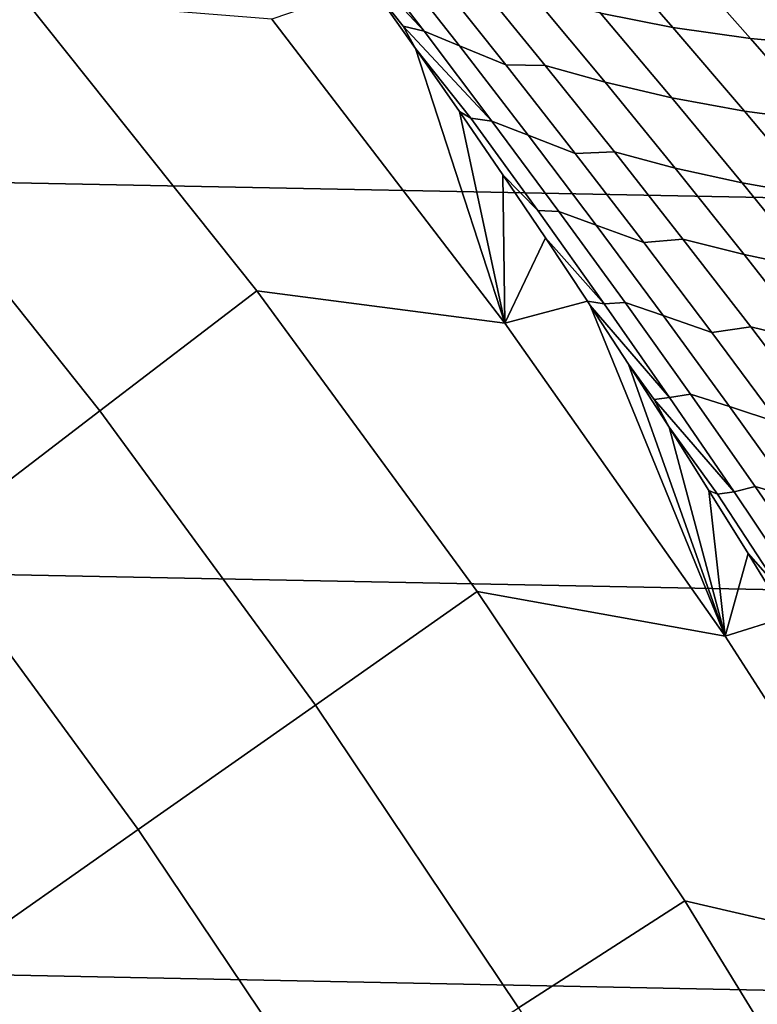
# Model space of a CAD drawing. Header units: metres. Extents: x -32 to 117, y -314 to 32.
# Tile 266 of 380: x 20.13 to 22.25, y 13.87 to 16.69. Entities that reach past the tile are written whole.
import ezdxf

# ---------------------------------------------------------------- set-up
doc = ezdxf.new("R2010")
doc.units = ezdxf.units.M
doc.layers.add('solid_24_501_064_XXX', color=7, linetype='CONTINUOUS')

msp = doc.modelspace()

# ---------------------------------------------------------------- linework, layer by layer
at = {"layer": 'solid_24_501_064_XXX'}
for points in [[(-26.88744, 18.256929, -303.5), (27.591951, 17.173637, -303.5), (28.252819, 16.063238, -303.5), (-27.591951, 17.173637, -303.5)], [(20.147951, 16.75108, 92.171654), (19.447931, 17.558947, 92.171654), (19.02704, 17.178938, 99.382652), (19.711912, 16.388556, 99.382652)], [(-27.591951, 17.173637, -303.5), (28.252819, 16.063238, -303.5), (28.869246, 14.927042, -303.5), (-28.252819, 16.063238, -303.5)], [(21.293972, 16.658966, 80.203369), (21.09737, 16.914671, 80.055801), (21.010544, 16.971714, 80.433975), (21.037243, 16.93495, 80.470604)], [(21.800308, 16.711079, 78.180367), (22.007891, 16.670406, 77.840546), (21.800016, 16.908998, 77.688583), (21.593962, 16.951618, 78.029068)], [(21.293972, 16.658966, 80.203369), (21.037243, 16.93495, 80.470604), (21.140942, 16.790962, 80.612907), (21.233845, 16.673498, 80.619225)], [(21.293972, 16.658966, 80.203369), (21.395811, 16.616915, 79.810997), (21.196642, 16.870878, 79.662529), (21.09737, 16.914671, 80.055801)], [(22.007891, 16.670406, 77.840546), (22.230448, 16.638702, 77.509239), (22.021105, 16.875404, 77.356529), (21.800016, 16.908998, 77.688583)], [(21.395811, 16.616915, 79.810997), (21.52865, 16.562885, 79.434631), (21.327364, 16.814926, 79.285522), (21.196642, 16.870878, 79.662529)], [(22.230448, 16.638702, 77.509239), (22.467083, 16.616711, 77.186821), (22.256319, 16.851587, 77.033249), (22.021105, 16.875404, 77.356529)], [(21.52865, 16.562885, 79.434631), (21.641262, 16.561403, 79.037285), (21.440407, 16.807692, 78.889221), (21.327364, 16.814926, 79.285522)], [(21.641262, 16.561403, 79.037285), (21.813398, 16.512972, 78.678642), (21.610744, 16.757322, 78.529945), (21.440407, 16.807692, 78.889221)], [(21.2693, 16.610062, 80.789101), (21.140942, 16.790962, 80.612907), (20.856874, 16.69371, 84.956604), (21.525341, 15.822417, 84.956604)], [(21.233845, 16.673498, 80.619225), (21.140942, 16.790962, 80.612907), (21.2693, 16.610062, 80.789101)], [(20.814436, 15.915334, 92.171654), (20.147951, 16.75108, 92.171654), (19.711912, 16.388556, 99.382652), (20.363974, 15.570896, 99.382652)], [(21.525341, 15.822417, 84.956604), (20.856874, 16.69371, 84.956604), (20.147951, 16.75108, 92.171654), (20.814436, 15.915334, 92.171654)], [(21.813398, 16.512972, 78.678642), (22.00462, 16.468666, 78.329712), (21.800308, 16.711079, 78.180367), (21.610744, 16.757322, 78.529945)], [(22.00462, 16.468666, 78.329712), (22.213736, 16.429909, 77.99057), (22.007891, 16.670406, 77.840546), (21.800308, 16.711079, 78.180367)], [(21.48843, 16.401484, 80.348831), (21.233845, 16.673498, 80.619225), (21.2693, 16.610062, 80.789101), (21.428391, 16.410034, 80.7658)], [(21.233845, 16.673498, 80.619225), (21.48843, 16.401484, 80.348831), (21.293972, 16.658966, 80.203369)], [(21.48843, 16.401484, 80.348831), (21.592831, 16.361141, 79.957367), (21.395811, 16.616915, 79.810997), (21.293972, 16.658966, 80.203369)], [(22.213736, 16.429909, 77.99057), (22.437769, 16.400066, 77.660049), (22.230448, 16.638702, 77.509239), (22.007891, 16.670406, 77.840546)], [(22.437769, 16.400066, 77.660049), (22.675831, 16.379866, 77.338509), (22.467083, 16.616711, 77.186821), (22.230448, 16.638702, 77.509239)], [(21.395626, 16.42905, 80.962601), (21.2693, 16.610062, 80.789101), (21.525341, 15.822417, 84.956604)], [(21.428391, 16.410034, 80.7658), (21.2693, 16.610062, 80.789101), (21.395626, 16.42905, 80.962601)], [(21.592831, 16.361141, 79.957367), (21.727789, 16.309008, 79.581657), (21.52865, 16.562885, 79.434631), (21.395811, 16.616915, 79.810997)], [(21.727789, 16.309008, 79.581657), (21.840034, 16.313305, 79.183342), (21.641262, 16.561403, 79.037285), (21.52865, 16.562885, 79.434631)], [(21.840034, 16.313305, 79.183342), (22.013971, 16.266783, 78.825348), (21.813398, 16.512972, 78.678642), (21.641262, 16.561403, 79.037285)], [(22.013971, 16.266783, 78.825348), (22.206852, 16.224386, 78.477089), (22.00462, 16.468666, 78.329712), (21.813398, 16.512972, 78.678642)], [(22.206852, 16.224386, 78.477089), (22.417507, 16.187517, 78.138657), (22.213736, 16.429909, 77.99057), (22.00462, 16.468666, 78.329712)], [(21.519922, 16.247959, 81.133461), (21.395626, 16.42905, 80.962601), (21.525341, 15.822417, 84.956604)], [(21.620678, 16.144791, 80.910164), (21.428391, 16.410034, 80.7658), (21.395626, 16.42905, 80.962601), (21.519922, 16.247959, 81.133461)], [(21.620678, 16.144791, 80.910164), (21.680698, 16.142241, 80.492157), (21.48843, 16.401484, 80.348831), (21.428391, 16.410034, 80.7658)], [(22.417507, 16.187517, 78.138657), (22.643023, 16.159502, 77.808929), (22.437769, 16.400066, 77.660049), (22.213736, 16.429909, 77.99057)], [(20.363974, 15.570896, 99.382652), (19.711912, 16.388556, 99.382652), (19.234392, 15.991544, 106.589211), (19.870657, 15.193692, 106.589211)], [(21.680698, 16.142241, 80.492157), (21.787655, 16.103577, 80.101608), (21.592831, 16.361141, 79.957367), (21.48843, 16.401484, 80.348831)], [(21.787655, 16.103577, 80.101608), (21.924728, 16.05331, 79.72657), (21.727789, 16.309008, 79.581657), (21.592831, 16.361141, 79.957367)], [(21.924728, 16.05331, 79.72657), (22.03668, 16.063404, 79.32737), (21.840034, 16.313305, 79.183342), (21.727789, 16.309008, 79.581657)], [(22.03668, 16.063404, 79.32737), (22.212421, 16.018764, 78.970055), (22.013971, 16.266783, 78.825348), (21.840034, 16.313305, 79.183342)], [(22.212421, 16.018764, 78.970055), (22.406965, 15.978248, 78.622475), (22.206852, 16.224386, 78.477089), (22.013971, 16.266783, 78.825348)], [(21.642195, 16.066826, 81.301727), (21.519922, 16.247959, 81.133461), (21.525341, 15.822417, 84.956604)], [(21.810663, 15.877789, 81.052277), (21.620678, 16.144791, 80.910164), (21.519922, 16.247959, 81.133461), (21.642195, 16.066826, 81.301727)], [(22.406965, 15.978248, 78.622475), (22.619164, 15.943234, 78.284767), (22.417507, 16.187517, 78.138657), (22.206852, 16.224386, 78.477089)], [(21.810663, 15.877789, 81.052277), (21.870731, 15.881263, 80.633324), (21.680698, 16.142241, 80.492157), (21.620678, 16.144791, 80.910164)], [(21.870731, 15.881263, 80.633324), (21.98024, 15.844244, 80.243706), (21.787655, 16.103577, 80.101608), (21.680698, 16.142241, 80.492157)], [(21.98024, 15.844244, 80.243706), (22.119427, 15.795816, 79.869347), (21.924728, 16.05331, 79.72657), (21.787655, 16.103577, 80.101608)], [(21.762455, 15.885698, 81.467239), (21.642195, 16.066826, 81.301727), (21.525341, 15.822417, 84.956604)], [(21.810663, 15.877789, 81.052277), (21.642195, 16.066826, 81.301727), (21.762455, 15.885698, 81.467239)], [(22.119427, 15.795816, 79.869347), (22.231155, 15.81172, 79.469345), (22.03668, 16.063404, 79.32737), (21.924728, 16.05331, 79.72657)], [(22.231155, 15.81172, 79.469345), (22.408701, 15.768933, 79.112717), (22.212421, 16.018764, 78.970055), (22.03668, 16.063404, 79.32737)], [(-28.252819, 16.063238, -303.5), (28.869246, 14.927042, -303.5), (29.439856, 13.767515, -303.5), (-28.869246, 14.927042, -303.5)], [(22.408701, 15.768933, 79.112717), (22.604912, 15.730264, 78.765846), (22.406965, 15.978248, 78.622475), (22.212421, 16.018764, 78.970055)], [(21.446278, 15.053098, 92.171654), (20.814436, 15.915334, 92.171654), (20.363974, 15.570896, 99.382652), (20.982141, 14.727321, 99.382652)], [(22.157434, 14.924387, 84.956604), (21.525341, 15.822417, 84.956604), (20.814436, 15.915334, 92.171654), (21.446278, 15.053098, 92.171654)], [(21.770618, 15.873293, 81.47847), (21.762455, 15.885698, 81.467239), (21.525341, 15.822417, 84.956604), (22.157434, 14.924387, 84.956604)], [(21.998301, 15.609056, 81.192123), (21.810663, 15.877789, 81.052277), (21.762455, 15.885698, 81.467239), (21.770618, 15.873293, 81.47847)], [(21.880726, 15.704608, 81.629845), (21.770618, 15.873293, 81.47847), (22.157434, 14.924387, 84.956604)], [(21.998301, 15.609056, 81.192123), (21.770618, 15.873293, 81.47847), (21.880726, 15.704608, 81.629845), (21.954582, 15.603413, 81.616356)], [(21.998301, 15.609056, 81.192123), (22.058487, 15.618569, 80.772293), (21.870731, 15.881263, 80.633324), (21.810663, 15.877789, 81.052277)], [(22.058487, 15.618569, 80.772293), (22.170538, 15.583163, 80.383621), (21.98024, 15.844244, 80.243706), (21.870731, 15.881263, 80.633324)], [(22.170538, 15.583163, 80.383621), (22.311834, 15.536545, 80.009956), (22.119427, 15.795816, 79.869347), (21.98024, 15.844244, 80.243706)], [(22.311834, 15.536545, 80.009956), (22.42341, 15.558272, 79.609238), (22.231155, 15.81172, 79.469345), (22.119427, 15.795816, 79.869347)], [(22.42341, 15.558272, 79.609238), (22.602762, 15.517307, 79.253311), (22.408701, 15.768933, 79.112717), (22.231155, 15.81172, 79.469345)], [(21.997034, 15.523557, 81.789627), (21.880726, 15.704608, 81.629845), (22.157434, 14.924387, 84.956604)], [(21.954582, 15.603413, 81.616356), (21.880726, 15.704608, 81.629845), (21.997034, 15.523557, 81.789627)], [(22.18354, 15.338612, 81.329666), (22.243917, 15.354183, 80.909042), (22.058487, 15.618569, 80.772293), (21.998301, 15.609056, 81.192123)], [(22.243917, 15.354183, 80.909042), (22.358501, 15.320356, 80.521317), (22.170538, 15.583163, 80.383621), (22.058487, 15.618569, 80.772293)], [(21.954582, 15.603413, 81.616356), (22.18354, 15.338612, 81.329666), (21.998301, 15.609056, 81.192123)], [(22.18354, 15.338612, 81.329666), (21.954582, 15.603413, 81.616356), (21.997034, 15.523557, 81.789627), (22.136074, 15.332046, 81.752151)], [(20.982141, 14.727321, 99.382652), (20.363974, 15.570896, 99.382652), (19.870657, 15.193692, 106.589211), (20.47385, 14.370552, 106.589211)], [(22.358501, 15.320356, 80.521317), (22.501904, 15.275517, 80.148369), (22.311834, 15.536545, 80.009956), (22.170538, 15.583163, 80.383621)], [(22.11141, 15.342545, 81.946663), (21.997034, 15.523557, 81.789627), (22.157434, 14.924387, 84.956604)], [(22.136074, 15.332046, 81.752151), (21.997034, 15.523557, 81.789627), (22.11141, 15.342545, 81.946663)], [(22.223877, 15.161572, 82.101036), (22.11141, 15.342545, 81.946663), (22.157434, 14.924387, 84.956604)], [(22.315144, 15.059034, 81.885628), (22.136074, 15.332046, 81.752151), (22.11141, 15.342545, 81.946663), (22.223877, 15.161572, 82.101036)], [(22.315144, 15.059034, 81.885628), (22.366339, 15.066479, 81.46489), (22.18354, 15.338612, 81.329666), (22.136074, 15.332046, 81.752151)], [(22.366339, 15.066479, 81.46489), (22.426977, 15.088124, 81.043549), (22.243917, 15.354183, 80.909042), (22.18354, 15.338612, 81.329666)], [(22.426977, 15.088124, 81.043549), (22.544086, 15.055844, 80.656784), (22.358501, 15.320356, 80.521317), (22.243917, 15.354183, 80.909042)], [(20.47385, 14.370552, 106.589211), (19.870657, 15.193692, 106.589211), (19.334517, 14.783743, 113.790924), (19.921434, 13.982812, 113.790924)], [(22.334463, 14.980637, 82.252808), (22.223877, 15.161572, 82.101036), (22.157434, 14.924387, 84.956604)], [(22.491749, 14.784402, 82.016769), (22.315144, 15.059034, 81.885628), (22.223877, 15.161572, 82.101036), (22.334463, 14.980637, 82.252808)], [(22.042425, 14.165807, 92.171654), (21.446278, 15.053098, 92.171654), (20.982141, 14.727321, 99.382652), (21.565386, 13.859233, 99.382652)], [(22.752085, 14.001138, 84.956604), (22.157434, 14.924387, 84.956604), (21.446278, 15.053098, 92.171654), (22.042425, 14.165807, 92.171654)], [(22.443192, 14.799737, 82.402069), (22.334463, 14.980637, 82.252808), (22.157434, 14.924387, 84.956604), (22.752085, 14.001138, 84.956604)], [(-28.869246, 14.927042, -303.5), (29.439856, 13.767515, -303.5), (29.963835, 12.586431, -303.5), (-29.439856, 13.767515, -303.5)], [(21.565386, 13.859233, 99.382652), (20.982141, 14.727321, 99.382652), (20.47385, 14.370552, 106.589211), (21.042967, 13.523494, 106.589211)], [(21.042967, 13.523494, 106.589211), (20.47385, 14.370552, 106.589211), (19.921434, 13.982812, 113.790924), (20.475195, 13.158608, 113.790924)], [(22.601885, 13.254938, 92.171654), (22.042425, 14.165807, 92.171654), (21.565386, 13.859233, 99.382652), (22.112738, 12.968077, 99.382652)], [(23.308289, 13.054229, 84.956604), (22.752085, 14.001138, 84.956604), (22.042425, 14.165807, 92.171654), (22.601885, 13.254938, 92.171654)], [(20.475195, 13.158608, 113.790924), (19.921434, 13.982812, 113.790924), (19.45355, 13.380323, 120.980194), (19.736938, 12.958662, 120.980194)]]:
    msp.add_3dface(points, dxfattribs=at)

doc.saveas('drawing.dxf')
